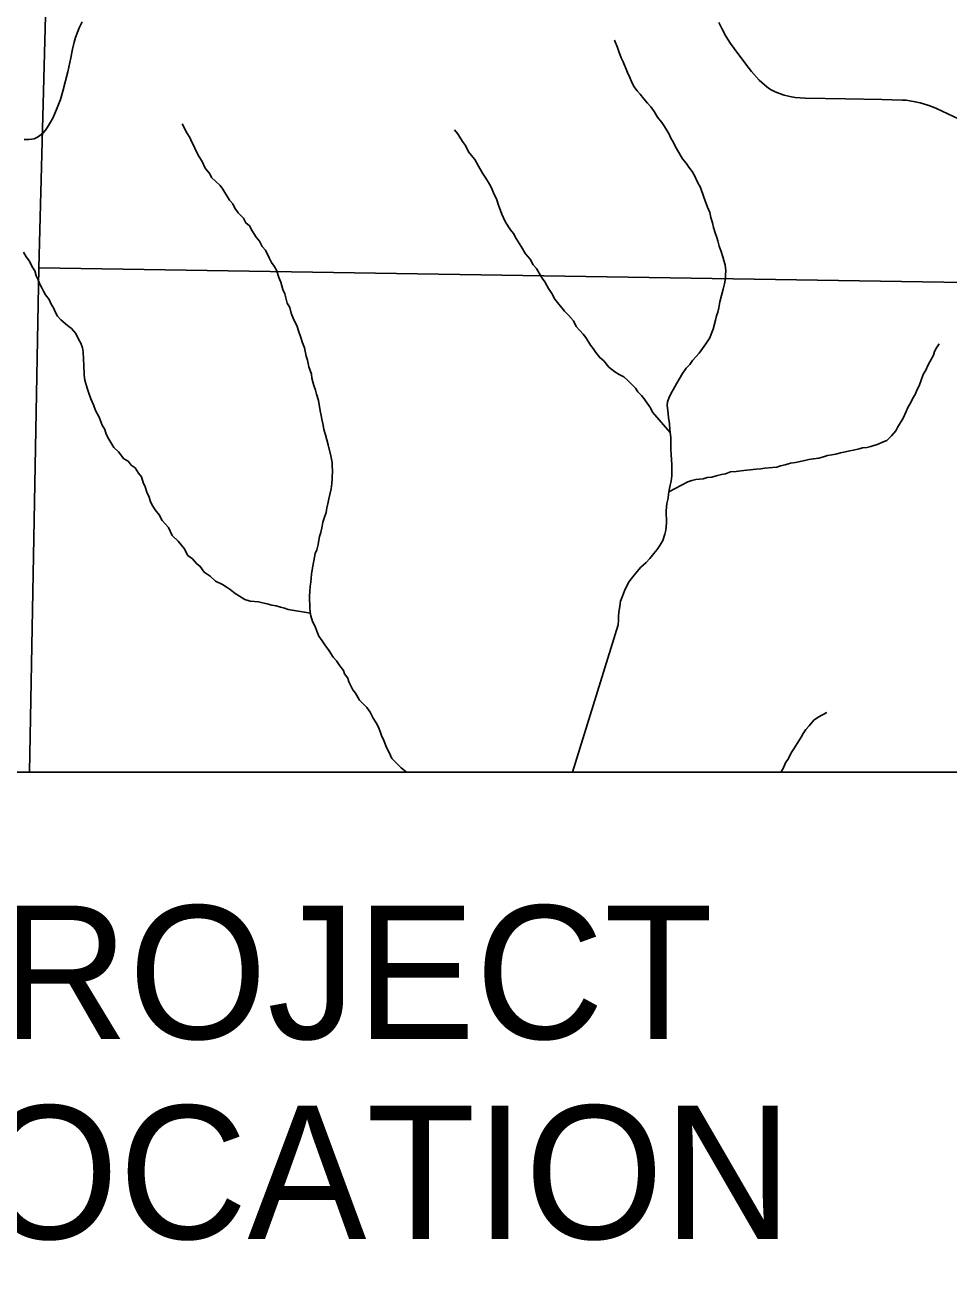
# Model space of a CAD drawing. Extents: x 0 to 34, y 0 to 22.
# Drawn here: x 27.832 to 28.802, y 15.474 to 16.803 of the extents above; entities that cross this region are included whole.
import ezdxf

# ---------------------------------------------------------------- set-up
doc = ezdxf.new("R2010")
doc.units = 0
for name, color, linetype in [('GM_X_Corporation', 7, 'Continuous'), ('GM_X_County_Road', 7, 'Continuous'), ('GM_X_Minor_River', 7, 'Continuous'), ('GM_X_Township_Road', 7, 'Continuous'), ('SH_Data', 7, 'Continuous'), ('SH_Text', 7, 'Continuous')]:
    doc.layers.add(name, color=color, linetype=linetype)

msp = doc.modelspace()

# ---------------------------------------------------------------- linework, layer by layer
at = {"layer": 'GM_X_Corporation'}
msp.add_lwpolyline([(27.873, 17.5549), (28.8799, 17.5369), (28.863, 16.5324), (27.8467, 16.5483)], close=True, dxfattribs=at)
msp.add_lwpolyline([(27.8369, 16.0188), (27.8467, 16.5483), (28.863, 16.5324), (28.8464, 15.5116), (28.8122, 15.5121)], dxfattribs=at)
at = {"layer": 'GM_X_County_Road'}
msp.add_lwpolyline([(28.8188, 16.7017), (28.789, 16.7158), (28.7851, 16.7174), (28.7799, 16.7193), (28.7721, 16.7216), (28.7668, 16.7228), (28.7611, 16.7238), (28.7573, 16.7243), (28.7534, 16.7245), (28.7318, 16.7252), (28.6936, 16.7258), (28.6511, 16.7267), (28.646, 16.7269), (28.6408, 16.7274), (28.635, 16.7284), (28.6292, 16.7298), (28.6243, 16.7313), (28.6197, 16.7332), (28.6155, 16.7354), (28.6129, 16.7371), (28.6085, 16.7405), (28.6028, 16.7455), (28.5949, 16.7547), (28.59, 16.7608), (28.5766, 16.7788), (28.5729, 16.784), (28.5681, 16.7915), (28.5637, 16.7997), (28.5607, 16.8061)], dxfattribs=at)
at = {"layer": 'GM_X_Minor_River'}
for points in [[(28.451, 16.7873), (28.4541, 16.7798), (28.4557, 16.7757), (28.4581, 16.7689), (28.4601, 16.7648), (28.4648, 16.7535), (28.4672, 16.7482), (28.4688, 16.7441), (28.4715, 16.7388), (28.475, 16.7343), (28.4781, 16.7306), (28.4819, 16.7257), (28.4858, 16.7212), (28.4893, 16.7175), (28.4928, 16.7126), (28.4963, 16.7066), (28.5009, 16.701), (28.5036, 16.6969), (28.5064, 16.6924), (28.5083, 16.6887), (28.5103, 16.6845), (28.513, 16.68), (28.515, 16.6755), (28.5185, 16.6695), (28.5224, 16.6627), (28.5263, 16.6583), (28.529, 16.6541), (28.5325, 16.6497), (28.5352, 16.6452), (28.5383, 16.6384), (28.5415, 16.6328), (28.5447, 16.6226), (28.5462, 16.6188), (28.5486, 16.612), (28.551, 16.6064), (28.5522, 16.6011), (28.5538, 16.5958), (28.555, 16.5909), (28.5567, 16.5853), (28.5586, 16.5804), (28.5595, 16.5766), (28.5611, 16.5713), (28.563, 16.5657), (28.5647, 16.56), (28.5659, 16.5562), (28.5671, 16.5517), (28.5679, 16.5453), (28.5676, 16.5415), (28.5677, 16.5377), (28.5667, 16.5316), (28.5653, 16.5259), (28.5635, 16.5194), (28.5617, 16.5126), (28.5607, 16.5065), (28.5596, 16.5019), (28.5582, 16.4981), (28.5571, 16.4935), (28.5546, 16.484), (28.5524, 16.4787), (28.551, 16.4748), (28.5469, 16.4687), (28.5399, 16.4587), (28.5366, 16.4549), (28.5329, 16.451), (28.5303, 16.4468), (28.5262, 16.4429), (28.5225, 16.4376), (28.5188, 16.4314), (28.5166, 16.4272), (28.513, 16.4211), (28.5104, 16.4169), (28.5082, 16.4115), (28.5068, 16.4077), (28.5064, 16.4039), (28.5069, 16.3986), (28.5078, 16.3914), (28.5087, 16.3846), (28.5092, 16.3786), (28.5101, 16.3699), (28.5103, 16.3577), (28.5107, 16.3528), (28.5108, 16.3468), (28.5113, 16.3418), (28.5114, 16.3346), (28.5111, 16.3301), (28.5105, 16.3244), (28.5094, 16.3202), (28.5084, 16.3149), (28.5077, 16.3107), (28.5074, 16.3065), (28.506, 16.3008), (28.5053, 16.2932), (28.5056, 16.2807), (28.5049, 16.2731), (28.5039, 16.2689), (28.5017, 16.2621), (28.4988, 16.2567), (28.4958, 16.2525), (28.4925, 16.2486), (28.488, 16.2432), (28.4843, 16.239)], [(27.9969, 16.6997), (28.002, 16.69), (28.0051, 16.6851), (28.0071, 16.6802), (28.0094, 16.6764), (28.0114, 16.6715), (28.0149, 16.6648), (28.018, 16.6599), (28.0212, 16.6531), (28.0262, 16.6472), (28.0278, 16.6434), (28.0324, 16.6389), (28.037, 16.6348), (28.0397, 16.6311), (28.0468, 16.6195), (28.0502, 16.6157), (28.0522, 16.6112), (28.0557, 16.606), (28.0615, 16.6004), (28.0638, 16.5955), (28.0677, 16.5925), (28.0704, 16.5873), (28.0747, 16.5805), (28.0781, 16.5764), (28.0809, 16.5708), (28.0844, 16.5671), (28.0883, 16.5588), (28.091, 16.5539), (28.0937, 16.5502), (28.0961, 16.546), (28.0985, 16.5381), (28.1008, 16.5332), (28.1029, 16.5257), (28.1048, 16.5212), (28.1073, 16.5114), (28.11, 16.5069), (28.1116, 16.5008), (28.1144, 16.4937), (28.1175, 16.488), (28.1195, 16.4813), (28.1215, 16.4752), (28.1235, 16.4696), (28.1255, 16.4643), (28.1272, 16.4556), (28.1287, 16.4515), (28.13, 16.4443), (28.1328, 16.4368), (28.1332, 16.4326), (28.1353, 16.4247), (28.1369, 16.4201), (28.1381, 16.4156), (28.1401, 16.4092), (28.1418, 16.3982), (28.143, 16.3933), (28.1438, 16.3896), (28.1451, 16.3831), (28.1459, 16.3786), (28.1475, 16.373), (28.1491, 16.3677), (28.1503, 16.3624), (28.1532, 16.3511), (28.1545, 16.3439), (28.1545, 16.3397), (28.155, 16.3359), (28.1544, 16.3272), (28.1541, 16.3219), (28.1534, 16.3162), (28.152, 16.3105), (28.1509, 16.3059), (28.1499, 16.3006), (28.1488, 16.2964), (28.1482, 16.2915), (28.1464, 16.2865), (28.1449, 16.2812), (28.1439, 16.277), (28.1425, 16.2705), (28.1414, 16.2663), (28.1407, 16.2625), (28.1397, 16.258), (28.1386, 16.2522), (28.1368, 16.2484), (28.1337, 16.2313), (28.133, 16.2268), (28.132, 16.2184), (28.1313, 16.2142), (28.1311, 16.2085), (28.1308, 16.204), (28.131, 16.1907), (28.1314, 16.1869), (28.1323, 16.1831), (28.1339, 16.1771), (28.1366, 16.1718), (28.1386, 16.167), (28.1406, 16.1617), (28.1441, 16.1568), (28.1468, 16.1527), (28.1514, 16.1463), (28.1557, 16.1396), (28.1592, 16.1359), (28.1627, 16.1306), (28.1666, 16.1257)], [(28.2831, 16.6934), (28.2862, 16.6893), (28.2885, 16.6855), (28.2916, 16.681), (28.2947, 16.6769), (28.2979, 16.6701), (28.301, 16.6664), (28.3044, 16.6623), (28.3084, 16.6552), (28.3126, 16.6477), (28.3161, 16.6424), (28.3197, 16.6364), (28.322, 16.6323), (28.3248, 16.6255), (28.3271, 16.621), (28.3291, 16.6142), (28.3327, 16.6048), (28.3346, 16.601), (28.3366, 16.5962), (28.3417, 16.5883), (28.3451, 16.5846), (28.3479, 16.5793), (28.353, 16.5707), (28.3576, 16.5632), (28.3626, 16.5576), (28.3658, 16.5516), (28.3692, 16.5478), (28.372, 16.5429), (28.3751, 16.5377), (28.3778, 16.5336), (28.3817, 16.5268), (28.3852, 16.5216), (28.3883, 16.5156), (28.3984, 16.5029), (28.4026, 16.4988), (28.408, 16.4928), (28.4108, 16.4868), (28.4181, 16.4789), (28.4208, 16.4752), (28.4259, 16.4673), (28.4286, 16.4636), (28.4313, 16.4595), (28.4356, 16.4542), (28.4398, 16.4509), (28.4452, 16.4442), (28.4513, 16.4393), (28.4559, 16.4364), (28.4609, 16.4338), (28.4651, 16.4301), (28.4694, 16.426), (28.4732, 16.4219), (28.4755, 16.4182), (28.4794, 16.4144), (28.4821, 16.4107), (28.4852, 16.4062), (28.4887, 16.4013), (28.4911, 16.3968), (28.5095, 16.3754)], [(27.8305, 16.5649), (27.8332, 16.56), (27.8367, 16.5555), (27.8395, 16.5495), (27.8422, 16.5454), (27.8438, 16.5401), (27.8458, 16.5359), (27.8473, 16.5318), (27.8493, 16.5281), (27.8516, 16.5239), (27.8536, 16.5202), (27.8575, 16.5153), (27.8594, 16.5104), (27.8618, 16.5063), (27.8641, 16.5014), (27.8661, 16.4976), (27.8696, 16.4939), (27.8765, 16.488), (27.8807, 16.4846), (27.8853, 16.4794), (27.8881, 16.4734), (27.8908, 16.4693), (27.8924, 16.4644), (27.8932, 16.4602), (27.8934, 16.4526), (27.8939, 16.4462), (27.894, 16.4356), (27.8949, 16.4303), (27.8973, 16.422), (27.8989, 16.4167), (27.9013, 16.4107), (27.904, 16.4047), (27.906, 16.3986), (27.9099, 16.3915), (27.9131, 16.3832), (27.9158, 16.3787), (27.9171, 16.3738), (27.9202, 16.3686), (27.9253, 16.3596), (27.9302, 16.3551), (27.9357, 16.348), (27.9403, 16.3454), (27.9434, 16.3413), (27.9476, 16.3383), (27.9511, 16.3327), (27.9542, 16.329), (27.9562, 16.323), (27.9581, 16.3184), (27.9601, 16.3128), (27.9625, 16.3075), (27.9637, 16.3026), (27.9664, 16.2981), (27.9688, 16.2944), (27.973, 16.2891), (27.9761, 16.2831), (27.9827, 16.2757), (27.9866, 16.2674), (27.9928, 16.2614), (27.999, 16.2536), (28.0029, 16.2464), (28.0079, 16.2427), (28.0121, 16.2379), (28.016, 16.2349), (28.0202, 16.2289), (28.0264, 16.2245), (28.0321, 16.2193), (28.0394, 16.216), (28.0432, 16.2134), (28.0474, 16.2108), (28.0528, 16.2064), (28.0574, 16.2038), (28.0627, 16.2001), (28.0684, 16.1983), (28.0771, 16.1977), (28.0813, 16.1967), (28.0863, 16.1956), (28.0912, 16.1942), (28.0958, 16.1935), (28.1003, 16.1921), (28.1045, 16.191), (28.1083, 16.1895), (28.1317, 16.1858)], [(28.7918, 16.4685), (28.7892, 16.4643), (28.787, 16.4604), (28.7859, 16.4566), (28.7823, 16.4497), (28.78, 16.4459), (28.7782, 16.4417), (28.7753, 16.4364), (28.7731, 16.4303), (28.771, 16.4245), (28.7688, 16.4207), (28.7666, 16.4154), (28.7644, 16.4115), (28.7622, 16.4069), (28.7589, 16.4019), (28.7574, 16.3977), (28.7541, 16.3905), (28.7483, 16.3809), (28.7464, 16.3771), (28.742, 16.3721), (28.7371, 16.3671), (28.7323, 16.3655), (28.7278, 16.3631), (28.7202, 16.3607), (28.7161, 16.3599), (28.7115, 16.3594), (28.7078, 16.3582), (28.7021, 16.357), (28.698, 16.3561), (28.6935, 16.3553), (28.6882, 16.3541), (28.6833, 16.3528), (28.6791, 16.352), (28.6746, 16.3512), (28.6705, 16.35), (28.6656, 16.3487), (28.6599, 16.3479), (28.655, 16.347), (28.6509, 16.3462), (28.646, 16.345), (28.6411, 16.3441), (28.6358, 16.3433), (28.6301, 16.3417), (28.6252, 16.3404), (28.6215, 16.3392), (28.6169, 16.3388), (28.609, 16.3379), (28.6048, 16.3374), (28.5999, 16.337), (28.5837, 16.3352), (28.5788, 16.3347), (28.5727, 16.3342), (28.5675, 16.3322), (28.5633, 16.3314), (28.5577, 16.3301), (28.5532, 16.3286), (28.5482, 16.3281), (28.5441, 16.3269), (28.5366, 16.326), (28.5324, 16.3252), (28.5279, 16.3236), (28.5081, 16.3131)], [(28.4843, 16.239), (28.4787, 16.234), (28.4747, 16.2297), (28.4702, 16.224), (28.4665, 16.219), (28.4632, 16.2132), (28.4614, 16.2094), (28.4596, 16.2037), (28.4574, 16.1984), (28.4568, 16.193), (28.4557, 16.1866), (28.4554, 16.1828), (28.4551, 16.1786), (28.4548, 16.1737), (28.4071, 16.0188)], [(28.1666, 16.1257), (28.1674, 16.122), (28.1709, 16.1175), (28.1721, 16.1137), (28.1764, 16.1055), (28.1791, 16.1017), (28.1834, 16.0946), (28.1868, 16.0909), (28.1911, 16.0868), (28.1946, 16.0819), (28.1977, 16.0755), (28.2008, 16.0706), (28.2035, 16.0654), (28.2063, 16.0575), (28.2087, 16.0522), (28.2115, 16.0447), (28.2146, 16.0394), (28.2173, 16.0334), (28.2216, 16.0289), (28.227, 16.0233), (28.2324, 16.0193), (28.2329, 16.0188)], [(28.674, 16.0816), (28.665, 16.0765), (28.6605, 16.0734), (28.6553, 16.0677), (28.652, 16.0638), (28.649, 16.0596), (28.6472, 16.0558), (28.6428, 16.0489), (28.6395, 16.0435), (28.6365, 16.0393), (28.6336, 16.0332), (28.6306, 16.0286), (28.6281, 16.0228), (28.6258, 16.0188)]]:
    msp.add_lwpolyline(points, dxfattribs=at)
at = {"layer": 'GM_X_Township_Road'}
msp.add_lwpolyline([(27.8311, 16.6833), (27.8361, 16.6832), (27.8389, 16.6835), (27.8417, 16.6839), (27.8445, 16.6851), (27.8474, 16.687), (27.8511, 16.6901), (27.8535, 16.693), (27.8558, 16.6962), (27.8588, 16.7015), (27.8611, 16.7056), (27.8635, 16.7104), (27.8659, 16.7164), (27.8693, 16.7252), (27.8719, 16.7339), (27.8769, 16.7541), (27.88, 16.7688), (27.882, 16.7781), (27.8838, 16.7854), (27.8852, 16.7901), (27.8878, 16.7975), (27.8894, 16.8012), (27.892, 16.8068)], dxfattribs=at)
at = {"layer": 'SH_Data'}
msp.add_lwpolyline([(27.5407, 16.0188), (28.8122, 16.0188), (28.8122, 15.3888), (27.5407, 15.3888)], close=True, dxfattribs=at)

# ---------------------------------------------------------------- texts
at = {"layer": 'SH_Text'}
for s, p in [('PROJECT', (27.6807, 15.7388)), ('LOCATION', (27.6807, 15.5288))]:
    msp.add_text(s, height=0.14, dxfattribs=at).set_placement(p)

doc.saveas('drawing.dxf')
